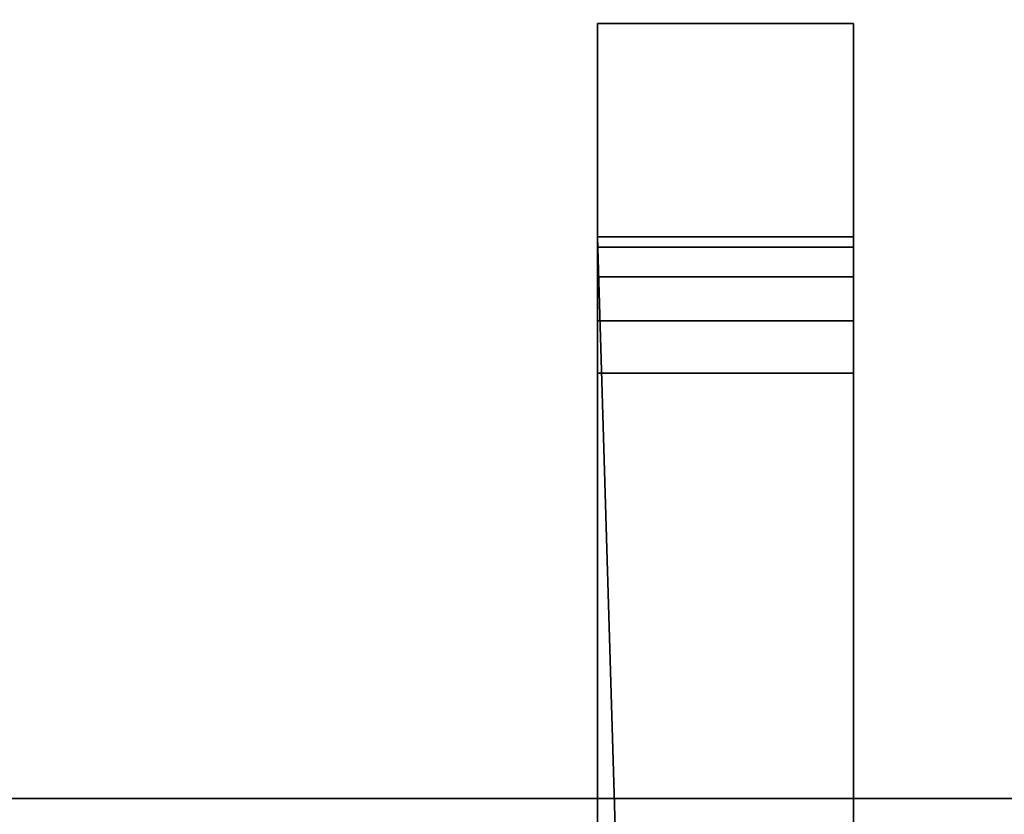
# Model space of a CAD drawing. Header units: millimetres. Extents: x -508 to 6708, y -115 to 193.
# Tile 293 of 656: x 323 to 334, y -10 to -1. Entities that reach past the tile are written whole.
import ezdxf

# ---------------------------------------------------------------- set-up
doc = ezdxf.new("R2010")
doc.units = ezdxf.units.MM
doc.layers.add('151', color=7, linetype='Continuous', true_color=0xffffff)

# ---------------------------------------------------------------- blocks, each defined once
blk = doc.blocks.new('UG_SURFACE_001')
at = {"layer": '151', "color": 252, "linetype": 'Continuous', "lineweight": 35}
for points in [[(507.5, -10, 2215.25), (507.5, 174.4, 2215.25), (-507.5, 174.4, 2215.25), (-507.5, -10, 2215.25)], [(-357.5, -10, 2065.25), (-357.5, 174.4, 2065.25), (357.5, 174.4, 2065.25), (357.5, -10, 2065.25)], [(507.5, -10, 2215.25), (-507.5, -10, 2215.25), (-357.5, -10, 2065.25), (357.5, -10, 2065.25)]]:
    blk.add_3dface(points, dxfattribs=at)
blk = doc.blocks.new('UG_SURFACE_008')
at = {"layer": '151', "color": 252, "linetype": 'Continuous', "lineweight": 35}
for points in [[(329.5, -0.913, 310.41), (332.5, -0.913, 310.41), (332.5, -3.413, 309.5), (329.5, -3.413, 309.5)], [(329.5, -0.913, 323.25), (332.5, -0.913, 323.25), (332.5, -0.913, 310.41), (329.5, -0.913, 310.41)], [(329.5, -16.913, 323.25), (332.5, -16.913, 323.25), (332.5, -0.913, 323.25), (329.5, -0.913, 323.25)], [(329.5, -0.913, 330.25), (332.5, -0.913, 330.25), (332.5, -16.913, 330.25), (329.5, -16.913, 330.25)], [(329.5, -0.913, 343.09), (332.5, -0.913, 343.09), (332.5, -0.913, 330.25), (329.5, -0.913, 330.25)], [(329.5, -3.413, 344), (332.5, -3.413, 344), (332.5, -0.913, 343.09), (329.5, -0.913, 343.09)], [(329.5, -0.913, 323.25), (329.5, -0.913, 310.41), (329.5, -3.413, 315.5), (329.5, -3.535, 316.112)], [(329.5, -0.913, 310.41), (329.5, -3.882, 314.369), (329.5, -3.535, 314.888)], [(329.5, -0.913, 343.09), (329.5, -3.413, 338), (329.5, -3.535, 338.612)], [(329.5, -0.913, 330.25), (329.5, -3.882, 336.869), (329.5, -3.535, 337.388)], [(329.5, -14.789, 336.4), (329.5, -5.013, 336.4), (329.5, -0.913, 330.25), (329.5, -16.913, 330.25)], [(329.5, -3.535, 314.888), (329.5, -3.413, 315.5), (329.5, -0.913, 310.41)], [(329.5, -3.413, 344), (329.5, -0.913, 343.09), (329.5, -3.882, 339.131), (329.5, -4.401, 339.478)], [(329.5, -3.535, 337.388), (329.5, -3.413, 338), (329.5, -0.913, 343.09), (329.5, -0.913, 330.25)], [(329.5, -5.013, 336.4), (329.5, -4.401, 336.522), (329.5, -0.913, 330.25)], [(329.5, -0.913, 323.25), (329.5, -3.882, 316.631), (329.5, -4.401, 316.978)], [(329.5, -4.401, 314.022), (329.5, -3.882, 314.369), (329.5, -0.913, 310.41), (329.5, -3.413, 309.5)], [(329.5, -3.535, 338.612), (329.5, -3.882, 339.131), (329.5, -0.913, 343.09)], [(329.5, -3.535, 316.112), (329.5, -3.882, 316.631), (329.5, -0.913, 323.25)], [(329.5, -4.401, 336.522), (329.5, -3.882, 336.869), (329.5, -0.913, 330.25)], [(329.5, -16.913, 323.25), (329.5, -0.913, 323.25), (329.5, -4.401, 316.978), (329.5, -5.013, 317.1)], [(332.5, -0.913, 310.41), (332.5, -3.413, 315.5), (332.5, -3.535, 314.888)], [(332.5, -0.913, 323.25), (332.5, -3.882, 316.631), (332.5, -3.535, 316.112)], [(332.5, -14.789, 317.1), (332.5, -5.013, 317.1), (332.5, -0.913, 323.25), (332.5, -16.913, 323.25)], [(332.5, -3.413, 309.5), (332.5, -0.913, 310.41), (332.5, -3.882, 314.369), (332.5, -4.401, 314.022)], [(332.5, -3.535, 316.112), (332.5, -3.413, 315.5), (332.5, -0.913, 310.41), (332.5, -0.913, 323.25)], [(332.5, -5.013, 317.1), (332.5, -4.401, 316.978), (332.5, -0.913, 323.25)], [(332.5, -0.913, 330.25), (332.5, -0.913, 343.09), (332.5, -3.413, 338), (332.5, -3.535, 337.388)], [(332.5, -0.913, 343.09), (332.5, -3.882, 339.131), (332.5, -3.535, 338.612)], [(332.5, -3.535, 314.888), (332.5, -3.882, 314.369), (332.5, -0.913, 310.41)], [(332.5, -0.913, 330.25), (332.5, -3.882, 336.869), (332.5, -4.401, 336.522)], [(332.5, -3.535, 338.612), (332.5, -3.413, 338), (332.5, -0.913, 343.09)], [(332.5, -4.401, 316.978), (332.5, -3.882, 316.631), (332.5, -0.913, 323.25)], [(332.5, -3.535, 337.388), (332.5, -3.882, 336.869), (332.5, -0.913, 330.25)], [(332.5, -4.401, 339.478), (332.5, -3.882, 339.131), (332.5, -0.913, 343.09), (332.5, -3.413, 344)], [(332.5, -16.913, 330.25), (332.5, -0.913, 330.25), (332.5, -4.401, 336.522), (332.5, -5.013, 336.4)], [(329.5, -3.413, 309.5), (332.5, -3.413, 309.5), (332.5, -27.565, 309.5), (330.216, -27.454, 309.5)], [(330.216, -27.454, 309.5), (329.5, -27.565, 309.5), (329.5, -3.413, 309.5)], [(329.5, -3.413, 344), (329.5, -27.565, 344), (330.216, -27.454, 344)], [(330.216, -27.454, 344), (332.5, -27.565, 344), (332.5, -3.413, 344), (329.5, -3.413, 344)], [(329.5, -14.789, 313.9), (329.5, -5.013, 313.9), (329.5, -3.413, 309.5), (329.5, -27.565, 309.5)], [(329.5, -5.013, 313.9), (329.5, -4.401, 314.022), (329.5, -3.413, 309.5)], [(329.5, -27.565, 344), (329.5, -3.413, 344), (329.5, -5.013, 339.6), (329.5, -14.789, 339.6)], [(329.5, -4.401, 339.478), (329.5, -5.013, 339.6), (329.5, -3.413, 344)], [(329.5, -3.413, 338), (332.5, -3.413, 338), (332.5, -3.535, 338.612), (329.5, -3.535, 338.612)], [(329.5, -3.535, 337.388), (332.5, -3.535, 337.388), (332.5, -3.413, 338), (329.5, -3.413, 338)], [(329.5, -3.413, 315.5), (332.5, -3.413, 315.5), (332.5, -3.535, 316.112), (329.5, -3.535, 316.112)], [(329.5, -3.535, 314.888), (332.5, -3.535, 314.888), (332.5, -3.413, 315.5), (329.5, -3.413, 315.5)], [(332.5, -14.789, 339.6), (332.5, -5.013, 339.6), (332.5, -3.413, 344), (332.5, -27.565, 344)], [(332.5, -5.013, 339.6), (332.5, -4.401, 339.478), (332.5, -3.413, 344)], [(332.5, -27.565, 309.5), (332.5, -3.413, 309.5), (332.5, -5.013, 313.9), (332.5, -14.789, 313.9)], [(332.5, -4.401, 314.022), (332.5, -5.013, 313.9), (332.5, -3.413, 309.5)], [(329.5, -3.535, 338.612), (332.5, -3.535, 338.612), (332.5, -3.882, 339.131), (329.5, -3.882, 339.131)], [(329.5, -3.882, 336.869), (332.5, -3.882, 336.869), (332.5, -3.535, 337.388), (329.5, -3.535, 337.388)], [(329.5, -3.535, 316.112), (332.5, -3.535, 316.112), (332.5, -3.882, 316.631), (329.5, -3.882, 316.631)], [(329.5, -3.882, 314.369), (332.5, -3.882, 314.369), (332.5, -3.535, 314.888), (329.5, -3.535, 314.888)], [(329.5, -3.882, 339.131), (332.5, -3.882, 339.131), (332.5, -4.401, 339.478), (329.5, -4.401, 339.478)], [(329.5, -4.401, 336.522), (332.5, -4.401, 336.522), (332.5, -3.882, 336.869), (329.5, -3.882, 336.869)], [(329.5, -3.882, 316.631), (332.5, -3.882, 316.631), (332.5, -4.401, 316.978), (329.5, -4.401, 316.978)], [(329.5, -4.401, 314.022), (332.5, -4.401, 314.022), (332.5, -3.882, 314.369), (329.5, -3.882, 314.369)], [(329.5, -4.401, 339.478), (332.5, -4.401, 339.478), (332.5, -5.013, 339.6), (329.5, -5.013, 339.6)], [(329.5, -5.013, 336.4), (332.5, -5.013, 336.4), (332.5, -4.401, 336.522), (329.5, -4.401, 336.522)], [(329.5, -4.401, 316.978), (332.5, -4.401, 316.978), (332.5, -5.013, 317.1), (329.5, -5.013, 317.1)], [(329.5, -5.013, 313.9), (332.5, -5.013, 313.9), (332.5, -4.401, 314.022), (329.5, -4.401, 314.022)], [(329.5, -5.013, 317.1), (329.5, -18.252, 323.516), (329.5, -16.913, 323.25)], [(329.5, -18.252, 323.516), (329.5, -5.013, 317.1), (329.5, -14.789, 317.1)], [(329.5, -5.013, 339.6), (332.5, -5.013, 339.6), (332.5, -14.789, 339.6), (329.5, -14.789, 339.6)], [(329.5, -5.013, 317.1), (332.5, -5.013, 317.1), (332.5, -14.789, 317.1), (329.5, -14.789, 317.1)], [(329.5, -14.789, 313.9), (332.5, -14.789, 313.9), (332.5, -5.013, 313.9), (329.5, -5.013, 313.9)], [(329.5, -14.789, 336.4), (332.5, -14.789, 336.4), (332.5, -5.013, 336.4), (329.5, -5.013, 336.4)], [(332.5, -5.013, 336.4), (332.5, -18.252, 329.984), (332.5, -16.913, 330.25)], [(332.5, -18.252, 329.984), (332.5, -5.013, 336.4), (332.5, -14.789, 336.4)]]:
    blk.add_3dface(points, dxfattribs=at)
blk = doc.blocks.new('UG_SURFACE_013')
at = {"layer": '151', "color": 252, "linetype": 'Continuous', "lineweight": 35}
for points in [[(329.5, -0.913, 1495.41), (332.5, -0.913, 1495.41), (332.5, -3.413, 1494.5), (329.5, -3.413, 1494.5)], [(329.5, -0.913, 1508.25), (332.5, -0.913, 1508.25), (332.5, -0.913, 1495.41), (329.5, -0.913, 1495.41)], [(329.5, -16.913, 1508.25), (332.5, -16.913, 1508.25), (332.5, -0.913, 1508.25), (329.5, -0.913, 1508.25)], [(329.5, -0.913, 1515.25), (332.5, -0.913, 1515.25), (332.5, -16.913, 1515.25), (329.5, -16.913, 1515.25)], [(329.5, -0.913, 1528.09), (332.5, -0.913, 1528.09), (332.5, -0.913, 1515.25), (329.5, -0.913, 1515.25)], [(329.5, -3.413, 1529), (332.5, -3.413, 1529), (332.5, -0.913, 1528.09), (329.5, -0.913, 1528.09)], [(329.5, -0.913, 1528.09), (329.5, -3.413, 1523), (329.5, -3.535, 1523.612)], [(329.5, -0.913, 1515.25), (329.5, -3.882, 1521.869), (329.5, -3.535, 1522.388)], [(329.5, -3.535, 1522.388), (329.5, -3.413, 1523), (329.5, -0.913, 1528.09), (329.5, -0.913, 1515.25)], [(329.5, -0.913, 1508.25), (329.5, -0.913, 1495.41), (329.5, -3.413, 1500.5), (329.5, -3.535, 1501.112)], [(329.5, -0.913, 1495.41), (329.5, -3.882, 1499.369), (329.5, -3.535, 1499.888)], [(329.5, -3.535, 1523.612), (329.5, -3.882, 1524.131), (329.5, -0.913, 1528.09)], [(329.5, -3.535, 1499.888), (329.5, -3.413, 1500.5), (329.5, -0.913, 1495.41)], [(329.5, -0.913, 1515.25), (329.5, -4.401, 1521.522), (329.5, -3.882, 1521.869)], [(329.5, -0.913, 1508.25), (329.5, -3.882, 1501.631), (329.5, -4.401, 1501.978)], [(329.5, -0.913, 1495.41), (329.5, -3.413, 1494.5), (329.5, -4.401, 1499.022), (329.5, -3.882, 1499.369)], [(329.5, -3.882, 1524.131), (329.5, -4.401, 1524.478), (329.5, -3.413, 1529), (329.5, -0.913, 1528.09)], [(329.5, -14.789, 1521.4), (329.5, -5.013, 1521.4), (329.5, -0.913, 1515.25), (329.5, -16.913, 1515.25)], [(329.5, -3.535, 1501.112), (329.5, -3.882, 1501.631), (329.5, -0.913, 1508.25)], [(329.5, -5.013, 1521.4), (329.5, -4.401, 1521.522), (329.5, -0.913, 1515.25)], [(329.5, -16.913, 1508.25), (329.5, -0.913, 1508.25), (329.5, -4.401, 1501.978), (329.5, -5.013, 1502.1)], [(332.5, -0.913, 1495.41), (332.5, -3.413, 1500.5), (332.5, -3.535, 1499.888)], [(332.5, -0.913, 1508.25), (332.5, -3.882, 1501.631), (332.5, -3.535, 1501.112)], [(332.5, -3.535, 1501.112), (332.5, -3.413, 1500.5), (332.5, -0.913, 1495.41), (332.5, -0.913, 1508.25)], [(332.5, -14.789, 1502.1), (332.5, -5.013, 1502.1), (332.5, -0.913, 1508.25), (332.5, -16.913, 1508.25)], [(332.5, -3.535, 1499.888), (332.5, -3.882, 1499.369), (332.5, -0.913, 1495.41)], [(332.5, -5.013, 1502.1), (332.5, -4.401, 1501.978), (332.5, -0.913, 1508.25)], [(332.5, -0.913, 1508.25), (332.5, -4.401, 1501.978), (332.5, -3.882, 1501.631)], [(332.5, -0.913, 1515.25), (332.5, -0.913, 1528.09), (332.5, -3.413, 1523), (332.5, -3.535, 1522.388)], [(332.5, -0.913, 1528.09), (332.5, -3.882, 1524.131), (332.5, -3.535, 1523.612)], [(332.5, -0.913, 1515.25), (332.5, -3.882, 1521.869), (332.5, -4.401, 1521.522)], [(332.5, -3.535, 1523.612), (332.5, -3.413, 1523), (332.5, -0.913, 1528.09)], [(332.5, -3.882, 1499.369), (332.5, -4.401, 1499.022), (332.5, -3.413, 1494.5), (332.5, -0.913, 1495.41)], [(332.5, -3.535, 1522.388), (332.5, -3.882, 1521.869), (332.5, -0.913, 1515.25)], [(332.5, -0.913, 1528.09), (332.5, -3.413, 1529), (332.5, -4.401, 1524.478), (332.5, -3.882, 1524.131)], [(332.5, -16.913, 1515.25), (332.5, -0.913, 1515.25), (332.5, -4.401, 1521.522), (332.5, -5.013, 1521.4)], [(329.5, -3.413, 1494.5), (332.5, -3.413, 1494.5), (332.5, -27.565, 1494.5), (330.216, -27.454, 1494.5)], [(330.216, -27.454, 1494.5), (329.5, -27.565, 1494.5), (329.5, -3.413, 1494.5)], [(329.5, -3.413, 1529), (329.5, -27.565, 1529), (330.216, -27.454, 1529)], [(330.216, -27.454, 1529), (332.5, -27.565, 1529), (332.5, -3.413, 1529), (329.5, -3.413, 1529)], [(329.5, -14.789, 1498.9), (329.5, -5.013, 1498.9), (329.5, -3.413, 1494.5), (329.5, -27.565, 1494.5)], [(329.5, -5.013, 1498.9), (329.5, -4.401, 1499.022), (329.5, -3.413, 1494.5)], [(329.5, -4.401, 1524.478), (329.5, -5.013, 1524.6), (329.5, -3.413, 1529)], [(329.5, -27.565, 1529), (329.5, -3.413, 1529), (329.5, -5.013, 1524.6), (329.5, -14.789, 1524.6)], [(329.5, -3.413, 1523), (332.5, -3.413, 1523), (332.5, -3.535, 1523.612), (329.5, -3.535, 1523.612)], [(329.5, -3.535, 1522.388), (332.5, -3.535, 1522.388), (332.5, -3.413, 1523), (329.5, -3.413, 1523)], [(329.5, -3.413, 1500.5), (332.5, -3.413, 1500.5), (332.5, -3.535, 1501.112), (329.5, -3.535, 1501.112)], [(329.5, -3.535, 1499.888), (332.5, -3.535, 1499.888), (332.5, -3.413, 1500.5), (329.5, -3.413, 1500.5)], [(332.5, -14.789, 1524.6), (332.5, -5.013, 1524.6), (332.5, -3.413, 1529), (332.5, -27.565, 1529)], [(332.5, -27.565, 1494.5), (332.5, -3.413, 1494.5), (332.5, -5.013, 1498.9), (332.5, -14.789, 1498.9)], [(332.5, -5.013, 1524.6), (332.5, -4.401, 1524.478), (332.5, -3.413, 1529)], [(332.5, -4.401, 1499.022), (332.5, -5.013, 1498.9), (332.5, -3.413, 1494.5)], [(329.5, -3.535, 1523.612), (332.5, -3.535, 1523.612), (332.5, -3.882, 1524.131), (329.5, -3.882, 1524.131)], [(329.5, -3.882, 1521.869), (332.5, -3.882, 1521.869), (332.5, -3.535, 1522.388), (329.5, -3.535, 1522.388)], [(329.5, -3.535, 1501.112), (332.5, -3.535, 1501.112), (332.5, -3.882, 1501.631), (329.5, -3.882, 1501.631)], [(329.5, -3.882, 1499.369), (332.5, -3.882, 1499.369), (332.5, -3.535, 1499.888), (329.5, -3.535, 1499.888)], [(329.5, -3.882, 1524.131), (332.5, -3.882, 1524.131), (332.5, -4.401, 1524.478), (329.5, -4.401, 1524.478)], [(329.5, -4.401, 1521.522), (332.5, -4.401, 1521.522), (332.5, -3.882, 1521.869), (329.5, -3.882, 1521.869)], [(329.5, -3.882, 1501.631), (332.5, -3.882, 1501.631), (332.5, -4.401, 1501.978), (329.5, -4.401, 1501.978)], [(329.5, -4.401, 1499.022), (332.5, -4.401, 1499.022), (332.5, -3.882, 1499.369), (329.5, -3.882, 1499.369)], [(329.5, -4.401, 1524.478), (332.5, -4.401, 1524.478), (332.5, -5.013, 1524.6), (329.5, -5.013, 1524.6)], [(329.5, -5.013, 1521.4), (332.5, -5.013, 1521.4), (332.5, -4.401, 1521.522), (329.5, -4.401, 1521.522)], [(329.5, -4.401, 1501.978), (332.5, -4.401, 1501.978), (332.5, -5.013, 1502.1), (329.5, -5.013, 1502.1)], [(329.5, -5.013, 1498.9), (332.5, -5.013, 1498.9), (332.5, -4.401, 1499.022), (329.5, -4.401, 1499.022)], [(329.5, -5.013, 1502.1), (329.5, -18.252, 1508.516), (329.5, -16.913, 1508.25)], [(329.5, -18.252, 1508.516), (329.5, -5.013, 1502.1), (329.5, -14.789, 1502.1)], [(329.5, -5.013, 1524.6), (332.5, -5.013, 1524.6), (332.5, -14.789, 1524.6), (329.5, -14.789, 1524.6)], [(329.5, -5.013, 1502.1), (332.5, -5.013, 1502.1), (332.5, -14.789, 1502.1), (329.5, -14.789, 1502.1)], [(329.5, -14.789, 1498.9), (332.5, -14.789, 1498.9), (332.5, -5.013, 1498.9), (329.5, -5.013, 1498.9)], [(329.5, -14.789, 1521.4), (332.5, -14.789, 1521.4), (332.5, -5.013, 1521.4), (329.5, -5.013, 1521.4)], [(332.5, -5.013, 1521.4), (332.5, -18.252, 1514.984), (332.5, -16.913, 1515.25)], [(332.5, -18.252, 1514.984), (332.5, -5.013, 1521.4), (332.5, -14.789, 1521.4)]]:
    blk.add_3dface(points, dxfattribs=at)
blk = doc.blocks.new('UG_SURFACE_017')
at = {"layer": '151', "color": 252, "linetype": 'Continuous', "lineweight": 35}
for points in [[(329.5, -0.913, 1745.41), (332.5, -0.913, 1745.41), (332.5, -3.413, 1744.5), (329.5, -3.413, 1744.5)], [(329.5, -0.913, 1758.25), (332.5, -0.913, 1758.25), (332.5, -0.913, 1745.41), (329.5, -0.913, 1745.41)], [(329.5, -16.913, 1758.25), (332.5, -16.913, 1758.25), (332.5, -0.913, 1758.25), (329.5, -0.913, 1758.25)], [(329.5, -0.913, 1765.25), (332.5, -0.913, 1765.25), (332.5, -16.913, 1765.25), (329.5, -16.913, 1765.25)], [(329.5, -0.913, 1778.09), (332.5, -0.913, 1778.09), (332.5, -0.913, 1765.25), (329.5, -0.913, 1765.25)], [(329.5, -3.413, 1779), (332.5, -3.413, 1779), (332.5, -0.913, 1778.09), (329.5, -0.913, 1778.09)], [(329.5, -0.913, 1778.09), (329.5, -3.413, 1773), (329.5, -3.535, 1773.612)], [(329.5, -0.913, 1765.25), (329.5, -3.882, 1771.869), (329.5, -3.535, 1772.388)], [(329.5, -3.535, 1772.388), (329.5, -3.413, 1773), (329.5, -0.913, 1778.09), (329.5, -0.913, 1765.25)], [(329.5, -0.913, 1758.25), (329.5, -0.913, 1745.41), (329.5, -3.413, 1750.5), (329.5, -3.535, 1751.112)], [(329.5, -0.913, 1745.41), (329.5, -3.882, 1749.369), (329.5, -3.535, 1749.888)], [(329.5, -3.535, 1773.612), (329.5, -3.882, 1774.131), (329.5, -0.913, 1778.09)], [(329.5, -3.535, 1749.888), (329.5, -3.413, 1750.5), (329.5, -0.913, 1745.41)], [(329.5, -0.913, 1765.25), (329.5, -4.401, 1771.522), (329.5, -3.882, 1771.869)], [(329.5, -0.913, 1758.25), (329.5, -3.882, 1751.631), (329.5, -4.401, 1751.978)], [(329.5, -0.913, 1745.41), (329.5, -3.413, 1744.5), (329.5, -4.401, 1749.022), (329.5, -3.882, 1749.369)], [(329.5, -3.882, 1774.131), (329.5, -4.401, 1774.478), (329.5, -3.413, 1779), (329.5, -0.913, 1778.09)], [(329.5, -14.789, 1771.4), (329.5, -5.013, 1771.4), (329.5, -0.913, 1765.25), (329.5, -16.913, 1765.25)], [(329.5, -3.535, 1751.112), (329.5, -3.882, 1751.631), (329.5, -0.913, 1758.25)], [(329.5, -5.013, 1771.4), (329.5, -4.401, 1771.522), (329.5, -0.913, 1765.25)], [(329.5, -16.913, 1758.25), (329.5, -0.913, 1758.25), (329.5, -4.401, 1751.978), (329.5, -5.013, 1752.1)], [(332.5, -0.913, 1745.41), (332.5, -3.413, 1750.5), (332.5, -3.535, 1749.888)], [(332.5, -0.913, 1758.25), (332.5, -3.882, 1751.631), (332.5, -3.535, 1751.112)], [(332.5, -3.535, 1751.112), (332.5, -3.413, 1750.5), (332.5, -0.913, 1745.41), (332.5, -0.913, 1758.25)], [(332.5, -14.789, 1752.1), (332.5, -5.013, 1752.1), (332.5, -0.913, 1758.25), (332.5, -16.913, 1758.25)], [(332.5, -3.535, 1749.888), (332.5, -3.882, 1749.369), (332.5, -0.913, 1745.41)], [(332.5, -5.013, 1752.1), (332.5, -4.401, 1751.978), (332.5, -0.913, 1758.25)], [(332.5, -0.913, 1758.25), (332.5, -4.401, 1751.978), (332.5, -3.882, 1751.631)], [(332.5, -0.913, 1765.25), (332.5, -0.913, 1778.09), (332.5, -3.413, 1773), (332.5, -3.535, 1772.388)], [(332.5, -0.913, 1778.09), (332.5, -3.882, 1774.131), (332.5, -3.535, 1773.612)], [(332.5, -0.913, 1765.25), (332.5, -3.882, 1771.869), (332.5, -4.401, 1771.522)], [(332.5, -3.535, 1773.612), (332.5, -3.413, 1773), (332.5, -0.913, 1778.09)], [(332.5, -3.882, 1749.369), (332.5, -4.401, 1749.022), (332.5, -3.413, 1744.5), (332.5, -0.913, 1745.41)], [(332.5, -3.535, 1772.388), (332.5, -3.882, 1771.869), (332.5, -0.913, 1765.25)], [(332.5, -0.913, 1778.09), (332.5, -3.413, 1779), (332.5, -4.401, 1774.478), (332.5, -3.882, 1774.131)], [(332.5, -16.913, 1765.25), (332.5, -0.913, 1765.25), (332.5, -4.401, 1771.522), (332.5, -5.013, 1771.4)], [(329.5, -3.413, 1744.5), (332.5, -3.413, 1744.5), (332.5, -27.565, 1744.5), (330.216, -27.454, 1744.5)], [(330.216, -27.454, 1744.5), (329.5, -27.565, 1744.5), (329.5, -3.413, 1744.5)], [(329.5, -3.413, 1779), (329.5, -27.565, 1779), (330.216, -27.454, 1779)], [(330.216, -27.454, 1779), (332.5, -27.565, 1779), (332.5, -3.413, 1779), (329.5, -3.413, 1779)], [(329.5, -14.789, 1748.9), (329.5, -5.013, 1748.9), (329.5, -3.413, 1744.5), (329.5, -27.565, 1744.5)], [(329.5, -5.013, 1748.9), (329.5, -4.401, 1749.022), (329.5, -3.413, 1744.5)], [(329.5, -4.401, 1774.478), (329.5, -5.013, 1774.6), (329.5, -3.413, 1779)], [(329.5, -27.565, 1779), (329.5, -3.413, 1779), (329.5, -5.013, 1774.6), (329.5, -14.789, 1774.6)], [(329.5, -3.413, 1773), (332.5, -3.413, 1773), (332.5, -3.535, 1773.612), (329.5, -3.535, 1773.612)], [(329.5, -3.535, 1772.388), (332.5, -3.535, 1772.388), (332.5, -3.413, 1773), (329.5, -3.413, 1773)], [(329.5, -3.413, 1750.5), (332.5, -3.413, 1750.5), (332.5, -3.535, 1751.112), (329.5, -3.535, 1751.112)], [(329.5, -3.535, 1749.888), (332.5, -3.535, 1749.888), (332.5, -3.413, 1750.5), (329.5, -3.413, 1750.5)], [(332.5, -14.789, 1774.6), (332.5, -5.013, 1774.6), (332.5, -3.413, 1779), (332.5, -27.565, 1779)], [(332.5, -27.565, 1744.5), (332.5, -3.413, 1744.5), (332.5, -5.013, 1748.9), (332.5, -14.789, 1748.9)], [(332.5, -5.013, 1774.6), (332.5, -4.401, 1774.478), (332.5, -3.413, 1779)], [(332.5, -4.401, 1749.022), (332.5, -5.013, 1748.9), (332.5, -3.413, 1744.5)], [(329.5, -3.535, 1773.612), (332.5, -3.535, 1773.612), (332.5, -3.882, 1774.131), (329.5, -3.882, 1774.131)], [(329.5, -3.882, 1771.869), (332.5, -3.882, 1771.869), (332.5, -3.535, 1772.388), (329.5, -3.535, 1772.388)], [(329.5, -3.535, 1751.112), (332.5, -3.535, 1751.112), (332.5, -3.882, 1751.631), (329.5, -3.882, 1751.631)], [(329.5, -3.882, 1749.369), (332.5, -3.882, 1749.369), (332.5, -3.535, 1749.888), (329.5, -3.535, 1749.888)], [(329.5, -3.882, 1774.131), (332.5, -3.882, 1774.131), (332.5, -4.401, 1774.478), (329.5, -4.401, 1774.478)], [(329.5, -4.401, 1771.522), (332.5, -4.401, 1771.522), (332.5, -3.882, 1771.869), (329.5, -3.882, 1771.869)], [(329.5, -3.882, 1751.631), (332.5, -3.882, 1751.631), (332.5, -4.401, 1751.978), (329.5, -4.401, 1751.978)], [(329.5, -4.401, 1749.022), (332.5, -4.401, 1749.022), (332.5, -3.882, 1749.369), (329.5, -3.882, 1749.369)], [(329.5, -4.401, 1774.478), (332.5, -4.401, 1774.478), (332.5, -5.013, 1774.6), (329.5, -5.013, 1774.6)], [(329.5, -5.013, 1771.4), (332.5, -5.013, 1771.4), (332.5, -4.401, 1771.522), (329.5, -4.401, 1771.522)], [(329.5, -4.401, 1751.978), (332.5, -4.401, 1751.978), (332.5, -5.013, 1752.1), (329.5, -5.013, 1752.1)], [(329.5, -5.013, 1748.9), (332.5, -5.013, 1748.9), (332.5, -4.401, 1749.022), (329.5, -4.401, 1749.022)], [(329.5, -5.013, 1752.1), (329.5, -18.252, 1758.516), (329.5, -16.913, 1758.25)], [(329.5, -18.252, 1758.516), (329.5, -5.013, 1752.1), (329.5, -14.789, 1752.1)], [(329.5, -5.013, 1774.6), (332.5, -5.013, 1774.6), (332.5, -14.789, 1774.6), (329.5, -14.789, 1774.6)], [(329.5, -5.013, 1752.1), (332.5, -5.013, 1752.1), (332.5, -14.789, 1752.1), (329.5, -14.789, 1752.1)], [(329.5, -14.789, 1748.9), (332.5, -14.789, 1748.9), (332.5, -5.013, 1748.9), (329.5, -5.013, 1748.9)], [(329.5, -14.789, 1771.4), (332.5, -14.789, 1771.4), (332.5, -5.013, 1771.4), (329.5, -5.013, 1771.4)], [(332.5, -5.013, 1771.4), (332.5, -18.252, 1764.984), (332.5, -16.913, 1765.25)], [(332.5, -18.252, 1764.984), (332.5, -5.013, 1771.4), (332.5, -14.789, 1771.4)]]:
    blk.add_3dface(points, dxfattribs=at)
blk = doc.blocks.new('UG_SURFACE_086')
at = {"layer": '151', "color": 252, "linetype": 'Continuous', "lineweight": 35}
for points in [[(-368, -10, 2075.25), (368, -10, 2075.25), (366.5, -10, 2073.75), (-366.5, -10, 2073.75)], [(-368, -10, 2075.25), (-368, -21.92, 2075.25), (368, -21.92, 2075.25), (368, -10, 2075.25)], [(-366.5, -10, 2073.75), (366.5, -10, 2073.75), (366.5, -21.92, 2073.75), (-366.5, -21.92, 2073.75)]]:
    blk.add_3dface(points, dxfattribs=at)

msp = doc.modelspace()

# ---------------------------------------------------------------- linework, layer by layer
at = {"layer": '151', "color": 253, "linetype": 'Continuous', "lineweight": -3}
for p, q in [((332.5, -0.913, 330.25), (329.5, -0.913, 330.25)), ((329.5, -3.413, 309.5), (329.5, -0.913, 310.41)), ((332.5, -0.913, 343.09), (329.5, -0.913, 343.09)), ((329.5, -0.913, 343.09), (329.5, -3.413, 344)), ((329.5, -0.913, 330.25), (329.5, -0.913, 343.09)), ((332.5, -0.913, 310.41), (329.5, -0.913, 310.41)), ((329.5, -16.913, 330.25), (329.5, -0.913, 330.25)), ((332.5, -0.913, 323.25), (329.5, -0.913, 323.25)), ((329.5, -0.913, 323.25), (329.5, -16.913, 323.25)), ((329.5, -0.913, 310.41), (329.5, -0.913, 323.25)), ((329.5, -0.913, 1515.25), (329.5, -0.913, 1528.09)), ((332.5, -0.913, 1495.41), (329.5, -0.913, 1495.41)), ((329.5, -16.913, 1515.25), (329.5, -0.913, 1515.25)), ((329.5, -0.913, 1508.25), (329.5, -16.913, 1508.25)), ((332.5, -0.913, 1508.25), (329.5, -0.913, 1508.25)), ((329.5, -0.913, 1495.41), (329.5, -0.913, 1508.25)), ((332.5, -0.913, 1515.25), (329.5, -0.913, 1515.25)), ((329.5, -3.413, 1494.5), (329.5, -0.913, 1495.41)), ((329.5, -0.913, 1528.09), (329.5, -3.413, 1529)), ((332.5, -0.913, 1528.09), (329.5, -0.913, 1528.09)), ((329.5, -0.913, 1765.25), (329.5, -0.913, 1778.09)), ((332.5, -0.913, 1745.41), (329.5, -0.913, 1745.41)), ((329.5, -16.913, 1765.25), (329.5, -0.913, 1765.25)), ((332.5, -0.913, 1758.25), (329.5, -0.913, 1758.25)), ((329.5, -0.913, 1758.25), (329.5, -16.913, 1758.25)), ((329.5, -0.913, 1745.41), (329.5, -0.913, 1758.25)), ((332.5, -0.913, 1765.25), (329.5, -0.913, 1765.25)), ((329.5, -3.413, 1744.5), (329.5, -0.913, 1745.41)), ((332.5, -0.913, 1778.09), (329.5, -0.913, 1778.09)), ((329.5, -0.913, 1778.09), (329.5, -3.413, 1779)), ((329.5, -3.413, 309.5), (329.5, -0.913, 310.41)), ((329.5, -0.913, 1765.25), (329.5, -0.913, 1778.09)), ((332.5, -0.913, 323.25), (332.5, -16.913, 323.25)), ((332.5, -0.913, 343.09), (332.5, -3.413, 344)), ((332.5, -0.913, 310.41), (332.5, -0.913, 323.25)), ((332.5, -3.413, 309.5), (332.5, -0.913, 310.41)), ((332.5, -0.913, 330.25), (332.5, -0.913, 343.09)), ((332.5, -16.913, 330.25), (332.5, -0.913, 330.25)), ((332.5, -16.913, 1515.25), (332.5, -0.913, 1515.25)), ((332.5, -3.413, 1494.5), (332.5, -0.913, 1495.41)), ((332.5, -0.913, 1528.09), (332.5, -3.413, 1529)), ((332.5, -0.913, 1515.25), (332.5, -0.913, 1528.09)), ((332.5, -0.913, 1508.25), (332.5, -16.913, 1508.25)), ((332.5, -0.913, 1495.41), (332.5, -0.913, 1508.25)), ((332.5, -0.913, 1745.41), (332.5, -0.913, 1758.25)), ((332.5, -3.413, 1744.5), (332.5, -0.913, 1745.41)), ((332.5, -16.913, 1765.25), (332.5, -0.913, 1765.25)), ((332.5, -0.913, 1778.09), (332.5, -3.413, 1779)), ((332.5, -0.913, 1765.25), (332.5, -0.913, 1778.09)), ((332.5, -0.913, 1758.25), (332.5, -16.913, 1758.25)), ((332.5, -0.913, 1508.25), (332.5, -16.913, 1508.25)), ((329.5, -27.565, 309.5), (329.5, -3.413, 309.5)), ((329.5, -3.413, 344), (329.5, -27.565, 344)), ((332.5, -3.413, 309.5), (329.5, -3.413, 309.5)), ((332.5, -3.413, 344), (329.5, -3.413, 344)), ((329.5, -3.413, 1529), (329.5, -27.565, 1529)), ((329.5, -27.565, 1494.5), (329.5, -3.413, 1494.5)), ((332.5, -3.413, 1529), (329.5, -3.413, 1529)), ((332.5, -3.413, 1494.5), (329.5, -3.413, 1494.5)), ((332.5, -3.413, 1779), (329.5, -3.413, 1779)), ((332.5, -3.413, 1744.5), (329.5, -3.413, 1744.5)), ((329.5, -3.413, 1779), (329.5, -27.565, 1779)), ((329.5, -27.565, 1744.5), (329.5, -3.413, 1744.5)), ((332.5, -27.565, 309.5), (332.5, -3.413, 309.5)), ((332.5, -3.413, 344), (332.5, -27.565, 344)), ((332.5, -27.565, 1494.5), (332.5, -3.413, 1494.5)), ((332.5, -3.413, 1529), (332.5, -27.565, 1529)), ((332.5, -27.565, 1744.5), (332.5, -3.413, 1744.5)), ((332.5, -3.413, 1779), (332.5, -27.565, 1779)), ((329.5, -5.013, 313.9), (329.5, -14.789, 313.9)), ((332.5, -5.013, 317.1), (329.5, -5.013, 317.1)), ((332.5, -5.013, 336.4), (329.5, -5.013, 336.4)), ((332.5, -5.013, 339.6), (329.5, -5.013, 339.6)), ((329.5, -5.013, 336.4), (329.5, -14.789, 336.4)), ((329.5, -14.789, 339.6), (329.5, -5.013, 339.6)), ((332.5, -5.013, 313.9), (329.5, -5.013, 313.9)), ((329.5, -14.789, 317.1), (329.5, -5.013, 317.1)), ((332.5, -5.013, 1521.4), (329.5, -5.013, 1521.4)), ((332.5, -5.013, 1502.1), (329.5, -5.013, 1502.1)), ((329.5, -5.013, 1521.4), (329.5, -14.789, 1521.4)), ((332.5, -5.013, 1524.6), (329.5, -5.013, 1524.6)), ((329.5, -14.789, 1524.6), (329.5, -5.013, 1524.6)), ((332.5, -5.013, 1498.9), (329.5, -5.013, 1498.9)), ((329.5, -5.013, 1498.9), (329.5, -14.789, 1498.9)), ((329.5, -14.789, 1502.1), (329.5, -5.013, 1502.1)), ((332.5, -5.013, 1752.1), (329.5, -5.013, 1752.1)), ((329.5, -14.789, 1752.1), (329.5, -5.013, 1752.1)), ((332.5, -5.013, 1771.4), (329.5, -5.013, 1771.4)), ((332.5, -5.013, 1774.6), (329.5, -5.013, 1774.6)), ((329.5, -14.789, 1774.6), (329.5, -5.013, 1774.6)), ((332.5, -5.013, 1748.9), (329.5, -5.013, 1748.9)), ((329.5, -5.013, 1771.4), (329.5, -14.789, 1771.4)), ((329.5, -5.013, 1748.9), (329.5, -14.789, 1748.9)), ((329.5, -5.013, 313.9), (329.5, -14.789, 313.9)), ((329.5, -14.789, 1752.1), (329.5, -5.013, 1752.1)), ((332.5, -5.013, 336.4), (332.5, -14.789, 336.4)), ((332.5, -5.013, 313.9), (332.5, -14.789, 313.9)), ((332.5, -14.789, 317.1), (332.5, -5.013, 317.1)), ((332.5, -14.789, 339.6), (332.5, -5.013, 339.6)), ((332.5, -14.789, 1524.6), (332.5, -5.013, 1524.6)), ((332.5, -5.013, 1521.4), (332.5, -14.789, 1521.4)), ((332.5, -5.013, 1498.9), (332.5, -14.789, 1498.9)), ((332.5, -14.789, 1502.1), (332.5, -5.013, 1502.1)), ((332.5, -5.013, 1771.4), (332.5, -14.789, 1771.4)), ((332.5, -5.013, 1748.9), (332.5, -14.789, 1748.9)), ((332.5, -14.789, 1774.6), (332.5, -5.013, 1774.6)), ((332.5, -14.789, 1752.1), (332.5, -5.013, 1752.1)), ((332.5, -5.013, 1771.4), (332.5, -14.789, 1771.4)), ((332.5, -14.789, 1502.1), (332.5, -5.013, 1502.1)), ((-507.5, -10, 2215.25), (507.5, -10, 2215.25)), ((368, -10, 2075.25), (-368, -10, 2075.25)), ((366.5, -10, 2073.75), (-366.5, -10, 2073.75)), ((357.5, -10, 2065.25), (-357.5, -10, 2065.25))]:
    msp.add_line(p, q, dxfattribs=at)
at = {"layer": '151', "color": 253, "linetype": 'Continuous', "lineweight": -3, "extrusion": (-1, 0, 0)}
for centre in [(5.013, 315.5, -329.5), (5.013, 338, -329.5), (5.013, 1523, -329.5), (5.013, 1500.5, -329.5), (5.013, 1773, -329.5), (5.013, 1750.5, -329.5), (5.013, 338, -332.5), (5.013, 315.5, -332.5), (5.013, 1523, -332.5), (5.013, 1500.5, -332.5), (5.013, 1773, -332.5), (5.013, 1750.5, -332.5)]:
    msp.add_arc(centre, 1.6, 90, 270, dxfattribs=at)

# ---------------------------------------------------------------- block references
at = {"layer": '151', "color": 253, "linetype": 'Continuous', "lineweight": -3}
for name in ['UG_SURFACE_001', 'UG_SURFACE_086', 'UG_SURFACE_008', 'UG_SURFACE_013', 'UG_SURFACE_017']:
    msp.add_blockref(name, (0, 0), dxfattribs=at)

doc.saveas('drawing.dxf')
